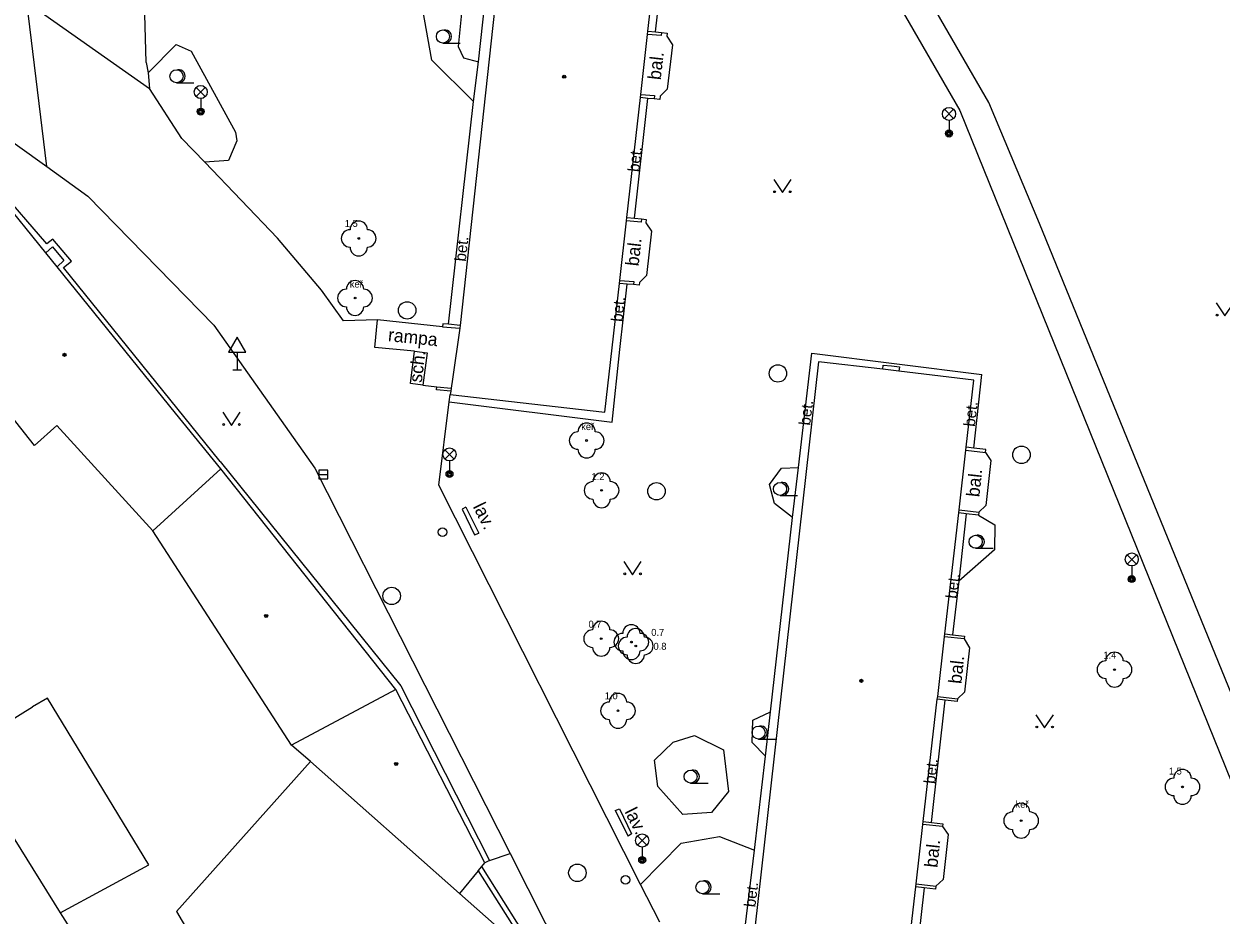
# Model space of a CAD drawing. Extents: x -596229 to -595156, y -1161237 to -1159376.
# Drawn here: x -595821.3 to -595752.6, y -1160072.6 to -1160021.5 of the extents above; entities that cross this region are included whole.
import ezdxf

# ---------------------------------------------------------------- set-up
doc = ezdxf.new("R2010")
doc.units = 0
for name, color, linetype in [('Level 22', 7, 'Continuous'), ('Level 27', 7, 'Continuous'), ('Level 28', 7, 'Continuous'), ('Level 33', 7, 'Continuous'), ('Level 34', 7, 'Continuous'), ('Level 36', 7, 'Continuous'), ('Level 39', 7, 'Continuous'), ('plynovod - povrch.  znaky - PRIS skut. velikost', 7, 'Continuous'), ('silnoproud - povrch.  znaky a  RIS  skut. velikost', 7, 'Continuous'), ('Specificka linie pasportu komunikaci', 7, 'Continuous'), ('TM - budovy zdene_ betonove - VP', 7, 'Continuous'), ('TM - chodniky - VP', 7, 'Continuous'), ('TM - hranice souvisleho porostu (skupiny stromu_ kere)', 7, 'Continuous'), ('TM - komunikace - VP', 7, 'Continuous'), ('TM - lavicka', 7, 'Continuous'), ('TM - letecke snimky - pomocna linie', 7, 'Continuous'), ('TM - plot drateny_ kovovy - VP', 7, 'Continuous'), ('TM - podezdivka plotu - VP', 7, 'Continuous'), ('TM - pomocna konstrukcni linie', 7, 'Continuous'), ('TM - popis povrchu', 7, 'Continuous'), ('TM - popis zelene', 7, 'Continuous'), ('TM - poznamka', 7, 'Continuous'), ('TM - rozhrani ploch obecne - VN', 7, 'Continuous'), ('TM - rozhrani ploch obecne - VP', 7, 'Continuous')]:
    doc.layers.add(name, color=color, linetype=linetype)

msp = doc.modelspace()

# ---------------------------------------------------------------- linework, layer by layer
at = {"layer": 'Level 22'}
for centre in [(-595802.06, -1160033.8), (-595802.27, -1160037.22), (-595788.98, -1160045.4), (-595788.12, -1160048.26), (-595788.14, -1160056.77), (-595786.41, -1160056.97), (-595786.16, -1160057.19), (-595758.68, -1160058.55), (-595787.18, -1160060.91), (-595754.78, -1160065.28), (-595764.04, -1160067.22)]:
    msp.add_circle(centre, 0.05, dxfattribs=at)
for centre, start, end in [((-595802.06, -1160033.3), 0, 180), ((-595802.56, -1160033.8), 90, 270), ((-595801.56, -1160033.8), 270, 90), ((-595802.06, -1160034.3), 180, 0), ((-595802.27, -1160036.72), 0, 180), ((-595802.77, -1160037.22), 90, 270), ((-595801.77, -1160037.22), 270, 90), ((-595802.27, -1160037.72), 180, 0), ((-595788.98, -1160044.9), 0, 180), ((-595789.48, -1160045.4), 90, 270), ((-595788.48, -1160045.4), 270, 90), ((-595788.98, -1160045.9), 180, 0), ((-595788.12, -1160047.76), 0, 180), ((-595788.62, -1160048.26), 90, 270), ((-595787.62, -1160048.26), 270, 90), ((-595788.12, -1160048.76), 180, 0), ((-595788.64, -1160056.77), 90, 270), ((-595788.14, -1160056.27), 0, 180), ((-595787.64, -1160056.77), 270, 90), ((-595786.41, -1160056.47), 0, 180), ((-595786.16, -1160056.69), 0, 180), ((-595786.91, -1160056.97), 90, 270), ((-595786.66, -1160057.19), 90, 270), ((-595785.91, -1160056.97), 270, 90), ((-595785.66, -1160057.19), 270, 90), ((-595788.14, -1160057.27), 180, 0), ((-595786.41, -1160057.47), 180, 0), ((-595786.16, -1160057.69), 180, 0), ((-595758.68, -1160058.05), 0, 180), ((-595759.18, -1160058.55), 90, 270), ((-595758.18, -1160058.55), 270, 90), ((-595758.68, -1160059.05), 180, 0), ((-595787.68, -1160060.91), 90, 270), ((-595787.18, -1160060.41), 0, 180), ((-595786.68, -1160060.91), 270, 90), ((-595787.18, -1160061.41), 180, 0), ((-595754.78, -1160064.78), 0, 180), ((-595755.28, -1160065.28), 90, 270), ((-595754.28, -1160065.28), 270, 90), ((-595754.78, -1160065.78), 180, 0), ((-595764.04, -1160066.72), 0, 180), ((-595764.54, -1160067.22), 90, 270), ((-595763.54, -1160067.22), 270, 90), ((-595764.04, -1160067.72), 180, 0)]:
    msp.add_arc(centre, 0.5, start, end, dxfattribs=at)
at = {"layer": 'Level 27'}
msp.add_line((-595804.34, -1160047.35), (-595803.84, -1160047.35), dxfattribs=at)
msp.add_lwpolyline([(-595804.34, -1160047.6), (-595803.84, -1160047.6), (-595803.84, -1160047.1), (-595804.34, -1160047.1)], close=True, dxfattribs=at)
for centre in [(-595799.28, -1160037.93), (-595778, -1160041.55), (-595764.02, -1160046.22), (-595784.97, -1160048.31), (-595800.17, -1160054.32), (-595789.51, -1160070.21)]:
    msp.add_circle(centre, 0.5, dxfattribs=at)
at = {"layer": 'Level 28'}
for centre in [(-595797.25, -1160050.66), (-595786.75, -1160070.61)]:
    msp.add_circle(centre, 0.25, dxfattribs=at)
at = {"layer": 'Level 33'}
for p, q in [((-595811.395, -1160025.66), (-595810.865, -1160025.13)), ((-595811.395, -1160025.13), (-595810.865, -1160025.66)), ((-595811.13, -1160025.77), (-595811.13, -1160026.52)), ((-595768.445, -1160026.92), (-595767.915, -1160026.39)), ((-595768.445, -1160026.39), (-595767.915, -1160026.92)), ((-595768.18, -1160027.03), (-595768.18, -1160027.78)), ((-595797.115, -1160046.46), (-595796.585, -1160045.93)), ((-595797.115, -1160045.93), (-595796.585, -1160046.46)), ((-595796.85, -1160046.57), (-595796.85, -1160047.32)), ((-595757.955, -1160052.49), (-595757.425, -1160051.96)), ((-595757.955, -1160051.96), (-595757.425, -1160052.49)), ((-595757.69, -1160052.6), (-595757.69, -1160053.35)), ((-595786.055, -1160068.62), (-595785.525, -1160068.09)), ((-595786.055, -1160068.09), (-595785.525, -1160068.62)), ((-595785.79, -1160068.73), (-595785.79, -1160069.48))]:
    msp.add_line(p, q, dxfattribs=at)
for centre, radius in [((-595811.13, -1160025.395), 0.375), ((-595811.13, -1160026.52), 0.2), ((-595811.13, -1160026.52), 0.145), ((-595811.13, -1160026.52), 0.0876), ((-595768.18, -1160026.655), 0.375), ((-595768.18, -1160027.78), 0.2), ((-595768.18, -1160027.78), 0.145), ((-595768.18, -1160027.78), 0.0876), ((-595796.85, -1160046.195), 0.375), ((-595796.85, -1160047.32), 0.2), ((-595796.85, -1160047.32), 0.145), ((-595796.85, -1160047.32), 0.0876), ((-595757.69, -1160052.225), 0.375), ((-595757.69, -1160053.35), 0.2), ((-595757.69, -1160053.35), 0.145), ((-595757.69, -1160053.35), 0.0876), ((-595785.79, -1160068.355), 0.375), ((-595785.79, -1160069.48), 0.2), ((-595785.79, -1160069.48), 0.145), ((-595785.79, -1160069.48), 0.0876)]:
    msp.add_circle(centre, radius, dxfattribs=at)
at = {"layer": 'Level 34'}
for p, q in [((-595809.04, -1160040.332), (-595809.04, -1160041.35)), ((-595809.29, -1160041.35), (-595808.79, -1160041.35))]:
    msp.add_line(p, q, dxfattribs=at)
msp.add_lwpolyline([(-595809.54, -1160040.332), (-595808.54, -1160040.332), (-595809.04, -1160039.466)], close=True, dxfattribs=at)
at = {"layer": 'Level 36'}
for p, q in [((-595797.23, -1160022.585), (-595796.23, -1160022.585)), ((-595812.52, -1160024.865), (-595811.52, -1160024.865)), ((-595777.88, -1160048.555), (-595776.88, -1160048.555)), ((-595766.65, -1160051.585), (-595765.65, -1160051.585)), ((-595779.11, -1160062.535), (-595778.11, -1160062.535)), ((-595783.01, -1160065.065), (-595782.01, -1160065.065)), ((-595782.33, -1160071.415), (-595781.33, -1160071.415))]:
    msp.add_line(p, q, dxfattribs=at)
for points in [[(-595778.24, -1160030.42), (-595777.74, -1160031.17), (-595777.24, -1160030.42)], [(-595752.84, -1160037.5), (-595752.34, -1160038.25), (-595751.84, -1160037.5)], [(-595809.86, -1160043.78), (-595809.36, -1160044.53), (-595808.86, -1160043.78)], [(-595786.84, -1160052.35), (-595786.34, -1160053.1), (-595785.84, -1160052.35)], [(-595763.19, -1160061.14), (-595762.69, -1160061.89), (-595762.19, -1160061.14)]]:
    msp.add_lwpolyline(points, dxfattribs=at)
for centre, radius in [((-595797.23, -1160022.21), 0.375), ((-595812.52, -1160024.49), 0.375), ((-595778.19, -1160031.12), 0.05), ((-595777.291, -1160031.12), 0.05), ((-595752.79, -1160038.2), 0.05), ((-595809.81, -1160044.48), 0.05), ((-595808.911, -1160044.48), 0.05), ((-595777.88, -1160048.18), 0.375), ((-595766.65, -1160051.21), 0.375), ((-595786.79, -1160053.05), 0.05), ((-595785.891, -1160053.05), 0.05), ((-595779.11, -1160062.16), 0.375), ((-595763.14, -1160061.84), 0.05), ((-595762.241, -1160061.84), 0.05), ((-595783.01, -1160064.69), 0.375), ((-595782.33, -1160071.04), 0.375)]:
    msp.add_circle(centre, radius, dxfattribs=at)
for centre in [(-595797.105, -1160022.21), (-595812.395, -1160024.49), (-595777.755, -1160048.18), (-595766.525, -1160051.21), (-595778.985, -1160062.16), (-595782.885, -1160064.69), (-595782.205, -1160071.04)]:
    msp.add_arc(centre, 0.375, 260.40593, 99.59407, dxfattribs=at)
at = {"layer": 'Level 39'}
for centre, radius in [((-595790.27, -1160024.52), 0.09), ((-595790.27, -1160024.52), 0.0398), ((-595818.95, -1160040.48), 0.09), ((-595818.95, -1160040.48), 0.0398), ((-595807.37, -1160055.47), 0.09), ((-595807.37, -1160055.47), 0.0398), ((-595773.21, -1160059.19), 0.09), ((-595773.21, -1160059.19), 0.0398), ((-595799.91, -1160063.96), 0.09), ((-595799.91, -1160063.96), 0.0398)]:
    msp.add_circle(centre, radius, dxfattribs=at)
at = {"layer": 'plynovod - povrch.  znaky - PRIS skut. velikost'}
msp.add_lwpolyline([(-595820.02, -1160034.63), (-595819.64, -1160034.28), (-595818.98, -1160035.07), (-595819.37, -1160035.43)], dxfattribs=at)
at = {"layer": 'silnoproud - povrch.  znaky a  RIS  skut. velikost'}
for points in [[(-595771.98, -1160041.31), (-595771.95, -1160041.07)], [(-595771.95, -1160041.07), (-595771.48, -1160041.12)], [(-595771.48, -1160041.12), (-595771.02, -1160041.17)], [(-595771.02, -1160041.17), (-595771.05, -1160041.42)]]:
    msp.add_lwpolyline(points, dxfattribs=at)
at = {"layer": 'Specificka linie pasportu komunikaci'}
for points in [[(-595819.97, -1160029.68), (-595821.1, -1160020.24)], [(-595821.1, -1160020.24), (-595814.06, -1160025.2)]]:
    msp.add_lwpolyline(points, dxfattribs=at)
at = {"layer": 'TM - budovy zdene_ betonove - VP'}
for points in [[(-595792.7, -1160006.27), (-595796.24, -1160038.79)], [(-595785.46, -1160021.91), (-595784.67, -1160014.96)], [(-595785.48, -1160022.09), (-595785.46, -1160021.91)], [(-595785.87, -1160025.53), (-595785.48, -1160022.09)], [(-595786.67, -1160032.6), (-595785.89, -1160025.72)], [(-595785.89, -1160025.72), (-595785.87, -1160025.53)], [(-595820.02, -1160034.63), (-595822.69, -1160031.34)], [(-595787.08, -1160036.21), (-595786.69, -1160032.79)], [(-595786.69, -1160032.79), (-595786.67, -1160032.6)], [(-595819.37, -1160035.43), (-595820.02, -1160034.63)], [(-595812.57, -1160043.82), (-595819.37, -1160035.43)], [(-595787.94, -1160043.77), (-595787.1, -1160036.38)], [(-595787.1, -1160036.38), (-595787.08, -1160036.21)], [(-595796.26, -1160038.96), (-595796.68, -1160041.87)], [(-595796.24, -1160038.79), (-595796.26, -1160038.96)], [(-595775.67, -1160040.88), (-595779.33, -1160073.39)], [(-595771.98, -1160041.31), (-595775.67, -1160040.88)], [(-595796.68, -1160041.87), (-595796.76, -1160042.39)], [(-595771.05, -1160041.42), (-595771.98, -1160041.31)], [(-595766.75, -1160041.93), (-595771.05, -1160041.42)], [(-595796.78, -1160042.57), (-595796.81, -1160042.76)], [(-595796.76, -1160042.39), (-595796.78, -1160042.57)], [(-595767.19, -1160045.78), (-595766.75, -1160041.93)], [(-595796.81, -1160042.76), (-595787.94, -1160043.77)], [(-595820.66, -1160045.69), (-595822.53, -1160043.33)], [(-595809.98, -1160047.02), (-595812.57, -1160043.82)], [(-595819.39, -1160044.53), (-595820.66, -1160045.69)], [(-595813.88, -1160050.58), (-595819.39, -1160044.53)], [(-595767.6, -1160049.38), (-595767.21, -1160045.95)], [(-595767.21, -1160045.95), (-595767.19, -1160045.78)], [(-595809.98, -1160047.02), (-595813.88, -1160050.58)], [(-595799.93, -1160059.69), (-595809.98, -1160047.02)], [(-595767.62, -1160049.55), (-595767.6, -1160049.38)], [(-595768.42, -1160056.5), (-595767.62, -1160049.55)], [(-595805.91, -1160062.88), (-595813.88, -1160050.58)], [(-595768.83, -1160060.09), (-595768.44, -1160056.66)], [(-595768.44, -1160056.66), (-595768.42, -1160056.5)], [(-595799.93, -1160059.69), (-595805.91, -1160062.88)], [(-595794.82, -1160069.64), (-595799.93, -1160059.69)], [(-595769.66, -1160067.26), (-595768.85, -1160060.25)], [(-595768.85, -1160060.25), (-595768.83, -1160060.09)], [(-595824.96, -1160063.27), (-595820.78, -1160060.69)], [(-595804.83, -1160063.83), (-595805.91, -1160062.88)], [(-595824.96, -1160063.27), (-595819.2, -1160072.5)], [(-595796.28, -1160071.4), (-595804.83, -1160063.83)], [(-595769.68, -1160067.43), (-595769.66, -1160067.26)], [(-595770.07, -1160070.85), (-595769.68, -1160067.43)], [(-595795.2, -1160070.09), (-595796.28, -1160071.4)], [(-595795.2, -1160070.09), (-595794.99, -1160069.85)], [(-595794.99, -1160069.85), (-595794.82, -1160069.64)], [(-595770.94, -1160078.45), (-595770.09, -1160071.02)], [(-595770.09, -1160071.02), (-595770.07, -1160070.85)], [(-595819.2, -1160072.5), (-595818.66, -1160073.34), (-595810.37, -1160086.75)]]:
    msp.add_lwpolyline(points, dxfattribs=at)
at = {"layer": 'TM - chodniky - VP'}
for points in [[(-595783.44, -1159998.96), (-595767.55, -1160026.45)], [(-595765.9, -1160025.99), (-595772.19, -1160015.1)], [(-595814.26, -1160023.71), (-595814.38, -1160019.53)], [(-595814.26, -1160023.71), (-595814.15, -1160024.29)], [(-595814.15, -1160024.29), (-595814.06, -1160025.2)], [(-595762.98, -1160032.94), (-595765.9, -1160025.99)], [(-595767.55, -1160026.45), (-595749.6, -1160070.86)], [(-595747.22, -1160066.9), (-595749.23, -1160066.65), (-595762.98, -1160032.94)], [(-595797.26, -1160038.87), (-595800.98, -1160038.47)], [(-595797.26, -1160038.87), (-595796.26, -1160038.96)], [(-595797.57, -1160042.31), (-595796.76, -1160042.39)]]:
    msp.add_lwpolyline(points, dxfattribs=at)
at = {"layer": 'TM - hranice souvisleho porostu (skupiny stromu_ kere)'}
for points in [[(-595795.47, -1160025.94), (-595797.87, -1160023.57), (-595798.38, -1160020.68), (-595797.29, -1160018.93), (-595796.71, -1160018.8), (-595796.19, -1160019.1), (-595796.02, -1160019.52), (-595796.36, -1160022.79), (-595796.05, -1160023.43), (-595795.18, -1160023.66)], [(-595814.15, -1160024.29), (-595812.53, -1160022.67), (-595811.67, -1160023.05), (-595809.13, -1160027.71), (-595809.05, -1160028.2), (-595809.54, -1160029.32), (-595810.9, -1160029.43)], [(-595777.16, -1160049.81), (-595778.2, -1160049.02), (-595778.49, -1160047.93), (-595777.8, -1160046.98), (-595776.82, -1160046.94)], [(-595766.49, -1160049.68), (-595765.55, -1160050.24), (-595765.57, -1160051.68), (-595767.61, -1160053.48)], [(-595778.71, -1160063.52), (-595779.48, -1160062.74), (-595779.43, -1160061.45), (-595778.42, -1160060.97)], [(-595785.09, -1160063.74), (-595784.02, -1160062.72), (-595782.79, -1160062.33), (-595781.13, -1160063.16), (-595780.83, -1160065.54), (-595781.81, -1160066.75), (-595783.46, -1160066.87), (-595784.9, -1160065.26), (-595785.09, -1160063.74)], [(-595785.88, -1160070.88), (-595783.55, -1160068.51), (-595781.36, -1160068.13), (-595779.34, -1160068.91)], [(-595794.56, -1160069.51), (-595793.37, -1160069.11)]]:
    msp.add_lwpolyline(points, dxfattribs=at)
at = {"layer": 'TM - komunikace - VP'}
for points in [[(-595812.22, -1160028.06), (-595814.06, -1160025.2)], [(-595825.04, -1160026.06), (-595819.97, -1160029.68)], [(-595810.9, -1160029.43), (-595812.22, -1160028.06)], [(-595806.73, -1160033.79), (-595810.9, -1160029.43)], [(-595819.97, -1160029.68), (-595817.6, -1160031.37), (-595810.37, -1160038.78), (-595804.57, -1160046.98), (-595793.37, -1160069.11)], [(-595804.2, -1160036.77), (-595806.73, -1160033.79)], [(-595802.94, -1160038.53), (-595804.2, -1160036.77)], [(-595800.98, -1160038.47), (-595802.94, -1160038.53)], [(-595798.86, -1160040.28), (-595801.14, -1160040.06), (-595800.98, -1160038.47)], [(-595798.38, -1160042.22), (-595799.08, -1160042.13), (-595798.86, -1160040.28)], [(-595798.38, -1160042.22), (-595797.57, -1160042.31)], [(-595796.78, -1160042.57), (-595797.59, -1160042.49), (-595797.57, -1160042.31)], [(-595797.47, -1160047.97), (-595796.86, -1160043.18)], [(-595796.86, -1160043.18), (-595796.81, -1160042.76)], [(-595785.88, -1160070.88), (-595797.47, -1160047.97)], [(-595793.37, -1160069.11), (-595784.29, -1160087.07)], [(-595784.78, -1160073.05), (-595785.88, -1160070.88)]]:
    msp.add_lwpolyline(points, dxfattribs=at)
at = {"layer": 'TM - lavicka'}
for points in [[(-595795.91, -1160049.22), (-595795.17, -1160050.71)], [(-595787.34, -1160066.63), (-595786.6, -1160068.1)]]:
    msp.add_lwpolyline(points, dxfattribs=at)
at = {"layer": 'TM - letecke snimky - pomocna linie'}
for points in [[(-595819.2, -1160072.5), (-595814.11, -1160069.76), (-595819.92, -1160060.18), (-595820.78, -1160060.69)], [(-595804.83, -1160063.83), (-595812.52, -1160072.43), (-595805.67, -1160084.1)]]:
    msp.add_lwpolyline(points, dxfattribs=at)
at = {"layer": 'TM - plot drateny_ kovovy - VP'}
msp.add_lwpolyline([(-595795.2, -1160070.09), (-595791.97, -1160075.21)], dxfattribs=at)
at = {"layer": 'TM - podezdivka plotu - VP'}
msp.add_lwpolyline([(-595791.72, -1160075.05), (-595794.99, -1160069.85)], dxfattribs=at)
at = {"layer": 'TM - pomocna konstrukcni linie'}
for points in [[(-595795.91, -1160049.22), (-595796.13, -1160049.34), (-595795.42, -1160050.81), (-595795.17, -1160050.71)], [(-595787.34, -1160066.63), (-595787.09, -1160066.54), (-595786.4, -1160067.98), (-595786.6, -1160068.1)]]:
    msp.add_lwpolyline(points, dxfattribs=at)
at = {"layer": 'TM - rozhrani ploch obecne - VN'}
for points in [[(-595784.68, -1160021.98), (-595784.36, -1160022.02), (-595784.38, -1160022.2), (-595784.05, -1160022.68), (-595784.35, -1160025.24), (-595784.75, -1160025.64), (-595784.77, -1160025.82), (-595785.11, -1160025.79)], [(-595785.82, -1160032.68), (-595785.56, -1160032.71), (-595785.58, -1160032.9), (-595785.25, -1160033.38), (-595785.55, -1160035.93), (-595785.95, -1160036.32), (-595785.96, -1160036.48), (-595786.29, -1160036.45)], [(-595766.08, -1160046.08), (-595765.78, -1160046.54), (-595766.06, -1160049.12), (-595766.47, -1160049.51)], [(-595767.31, -1160056.79), (-595767, -1160057.29), (-595767.29, -1160059.85), (-595767.7, -1160060.22)], [(-595768.55, -1160067.55), (-595768.23, -1160068.02), (-595768.52, -1160070.6), (-595768.94, -1160070.98)]]:
    msp.add_lwpolyline(points, dxfattribs=at)
at = {"layer": 'TM - rozhrani ploch obecne - VP'}
for points in [[(-595795.18, -1160023.66), (-595793.24, -1160005.8)], [(-595785.03, -1160021.95), (-595784.25, -1160014.99)], [(-595784.68, -1160021.98), (-595784.7, -1160022.16), (-595785.48, -1160022.09)], [(-595785.46, -1160021.91), (-595785.03, -1160021.95)], [(-595785.03, -1160021.95), (-595784.68, -1160021.98)], [(-595795.47, -1160025.94), (-595795.18, -1160023.66)], [(-595796.91, -1160038.73), (-595795.47, -1160025.94)], [(-595786.23, -1160032.64), (-595785.46, -1160025.76)], [(-595785.46, -1160025.76), (-595785.89, -1160025.72)], [(-595785.87, -1160025.53), (-595785.08, -1160025.6), (-595785.11, -1160025.79)], [(-595785.11, -1160025.79), (-595785.46, -1160025.76)], [(-595819.01, -1160035.46), (-595818.54, -1160035.11), (-595819.62, -1160033.85), (-595819.96, -1160034.11), (-595822.76, -1160030.89), (-595822.92, -1160031.16)], [(-595785.82, -1160032.68), (-595785.85, -1160032.87), (-595786.69, -1160032.79)], [(-595786.67, -1160032.6), (-595786.23, -1160032.64)], [(-595786.23, -1160032.64), (-595785.82, -1160032.68)], [(-595810.02, -1160046.61), (-595819.01, -1160035.46)], [(-595787.51, -1160044.34), (-595787.07, -1160040.18), (-595786.65, -1160036.42)], [(-595786.65, -1160036.42), (-595787.1, -1160036.38)], [(-595787.08, -1160036.21), (-595786.27, -1160036.28), (-595786.29, -1160036.45)], [(-595786.29, -1160036.45), (-595786.65, -1160036.42)], [(-595796.91, -1160038.73), (-595797.24, -1160038.7), (-595797.26, -1160038.87)], [(-595796.24, -1160038.79), (-595796.91, -1160038.73)], [(-595798.86, -1160040.28), (-595798.14, -1160040.36), (-595798.38, -1160042.22)], [(-595776.82, -1160046.94), (-595776.06, -1160040.38), (-595766.29, -1160041.61)], [(-595766.76, -1160045.83), (-595766.29, -1160041.61)], [(-595796.86, -1160043.18), (-595787.51, -1160044.34)], [(-595767.21, -1160045.95), (-595766.08, -1160046.08)], [(-595766.76, -1160045.83), (-595767.19, -1160045.78)], [(-595766.08, -1160046.08), (-595766.06, -1160045.91), (-595766.76, -1160045.83)], [(-595810.02, -1160046.61), (-595799.65, -1160059.48), (-595794.56, -1160069.51)], [(-595777.16, -1160049.81), (-595776.82, -1160046.94)], [(-595767.6, -1160049.38), (-595766.47, -1160049.51)], [(-595778.42, -1160060.97), (-595777.16, -1160049.81)], [(-595767.19, -1160049.6), (-595767.62, -1160049.55)], [(-595767.19, -1160049.6), (-595767.61, -1160053.48)], [(-595766.49, -1160049.68), (-595767.19, -1160049.6)], [(-595766.47, -1160049.51), (-595766.49, -1160049.68)], [(-595767.61, -1160053.48), (-595767.97, -1160056.55)], [(-595767.31, -1160056.79), (-595768.44, -1160056.66)], [(-595768.42, -1160056.5), (-595767.97, -1160056.55)], [(-595767.97, -1160056.55), (-595767.29, -1160056.63), (-595767.31, -1160056.79)], [(-595769.19, -1160067.32), (-595768.4, -1160060.3)], [(-595768.4, -1160060.3), (-595768.85, -1160060.25)], [(-595768.83, -1160060.09), (-595767.7, -1160060.22)], [(-595767.7, -1160060.22), (-595767.72, -1160060.38), (-595768.4, -1160060.3)], [(-595778.71, -1160063.52), (-595778.42, -1160060.97)], [(-595779.34, -1160068.91), (-595778.71, -1160063.52)], [(-595769.66, -1160067.26), (-595769.19, -1160067.32)], [(-595769.19, -1160067.32), (-595768.53, -1160067.39), (-595768.55, -1160067.55)], [(-595768.55, -1160067.55), (-595769.68, -1160067.43)], [(-595779.88, -1160073.33), (-595779.34, -1160068.91)], [(-595794.56, -1160069.51), (-595794.82, -1160069.64)], [(-595796.28, -1160071.4), (-595791.97, -1160075.21)], [(-595769.61, -1160071.08), (-595770.49, -1160078.9)], [(-595769.61, -1160071.08), (-595770.09, -1160071.02)], [(-595770.07, -1160070.85), (-595768.94, -1160070.98)], [(-595768.94, -1160070.98), (-595768.96, -1160071.15), (-595769.61, -1160071.08)]]:
    msp.add_lwpolyline(points, dxfattribs=at)

# ---------------------------------------------------------------- texts
at = {"layer": 'TM - popis povrchu'}
for rotation, p in [(83.62636, (-595785.97, -1160030.01)), (83.57125, (-595795.92, -1160035.15)), (83.62636, (-595786.93, -1160038.61)), (83.10601, (-595776.15, -1160044.56)), (83.31182, (-595766.7, -1160044.63)), (83.31182, (-595767.73, -1160054.5)), (83.31182, (-595768.98, -1160065.13)), (83.10601, (-595779.3, -1160072.21))]:
    msp.add_text('bet.', height=0.65, rotation=rotation, dxfattribs=at).set_placement(p)
at = {"layer": 'TM - popis zelene'}
for s, p in [('1.5', (-595802.86, -1160033.14)), ('keř', (-595802.57, -1160036.62)), ('keř', (-595789.29, -1160044.8)), ('1.2', (-595788.7, -1160047.67)), ('0.7', (-595788.87, -1160056.14)), ('0.7', (-595785.27, -1160056.61)), ('0.8', (-595785.14, -1160057.41)), ('1.4', (-595759.32, -1160057.92)), ('1.0', (-595787.94, -1160060.25)), ('1.5', (-595755.56, -1160064.57)), ('keř', (-595764.36, -1160066.48))]:
    msp.add_text(s, height=0.4, dxfattribs=at).set_placement(p)
at = {"layer": 'TM - poznamka'}
for s, rotation, p in [('bal.', 83.45644, (-595784.73, -1160024.73)), ('bal.', 83.45644, (-595786, -1160035.42)), ('rampa', 354, (-595800.4, -1160039.69)), ('sch.', 83.2183, (-595798.44, -1160042.1)), ('bal.', 83.82982, (-595766.44, -1160048.67)), ('lav.', 296.41103, (-595795.52, -1160049.19)), ('bal.', 83.82982, (-595767.47, -1160059.39)), ('lav.', 296.72075, (-595786.82, -1160066.7)), ('bal.', 83.82982, (-595768.85, -1160069.94))]:
    msp.add_text(s, height=0.75, rotation=rotation, dxfattribs=at).set_placement(p)

doc.saveas('drawing.dxf')
